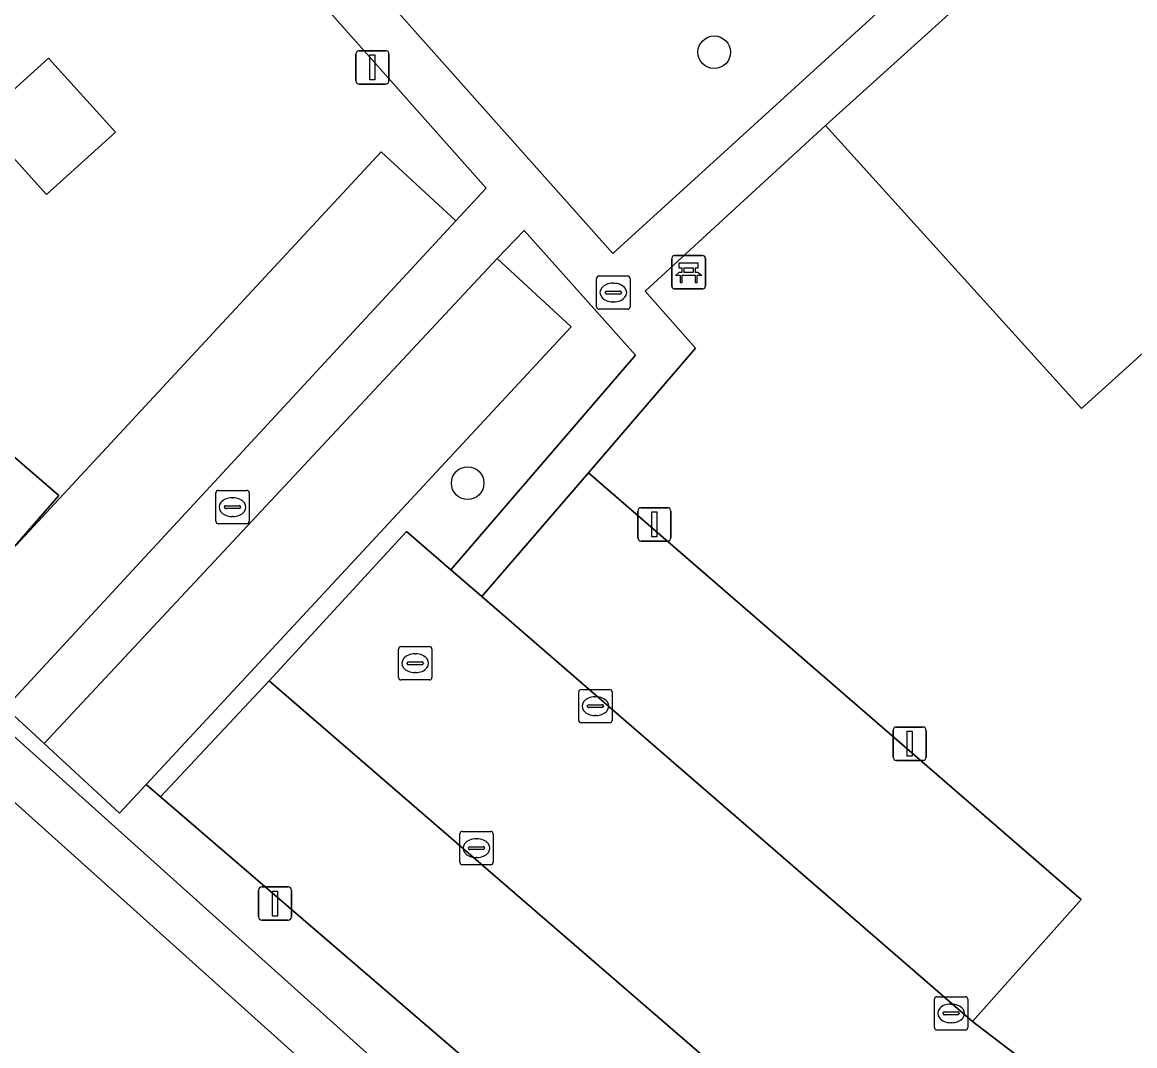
# Model space of a CAD drawing. Extents: x 158352 to 159489, y 383828 to 384603.
# Drawn here: x 159098.81 to 159132.16, y 384084.51 to 384115.21 of the extents above; entities that cross this region are included whole.
import ezdxf

# ---------------------------------------------------------------- set-up
doc = ezdxf.new("R2010")
doc.units = 0
for name, color, linetype in [('IMGEO_Bank', 7, 'Continuous'), ('IMGEO_Boom', 7, 'Continuous'), ('IMGEO_Erf', 7, 'Continuous'), ('IMGEO_Groenvoorziening', 7, 'Continuous'), ('IMGEO_Kolk', 7, 'Continuous'), ('IMGEO_Lichtmast', 7, 'Continuous'), ('IMGEO_Pand', 7, 'Continuous'), ('IMGEO_Parkeervlak_halfverhard', 7, 'Continuous'), ('IMGEO_Rijbaan_lokaal_open', 7, 'Continuous'), ('IMGEO_Rioolput', 7, 'Continuous'), ('IMGEO_Voetpad_open', 7, 'Continuous')]:
    doc.layers.add(name, color=color, linetype=linetype)

msp = doc.modelspace()

# ---------------------------------------------------------------- linework, layer by layer
at = {"layer": 'IMGEO_Bank'}
for p, q in [((159118.289, 384107.287), (159118.289, 384108.128)), ((159118.289, 384108.128), (159118.289, 384107.287)), ((159118.364, 384108.212), (159119.205, 384108.212)), ((159119.205, 384108.212), (159118.364, 384108.212)), ((159119.289, 384108.137), (159119.289, 384107.296)), ((159119.289, 384107.296), (159119.289, 384108.137)), ((159118.598, 384107.718), (159118.598, 384107.824)), ((159118.642, 384107.824), (159118.642, 384107.718)), ((159118.93, 384107.83), (159118.648, 384107.83)), ((159118.648, 384107.712), (159118.93, 384107.712)), ((159118.936, 384107.718), (159118.936, 384107.824)), ((159118.98, 384107.824), (159118.98, 384107.718)), ((159118.986, 384107.61), (159118.593, 384107.61)), ((159119.214, 384107.212), (159118.373, 384107.212)), ((159118.373, 384107.212), (159119.214, 384107.212))]:
    msp.add_line(p, q, dxfattribs=at)
for points in [[(159118.592, 384107.83), (159118.506, 384107.83), (159118.506, 384107.991), (159119.069, 384107.991), (159119.069, 384107.83), (159118.986, 384107.83)], [(159118.536, 384107.61), (159118.394, 384107.61), (159118.506, 384107.712), (159118.592, 384107.712)], [(159118.986, 384107.712), (159119.069, 384107.712), (159119.181, 384107.61), (159119.042, 384107.61)], [(159118.586, 384107.603), (159118.586, 384107.396), (159118.543, 384107.396), (159118.543, 384107.603)], [(159119.036, 384107.603), (159119.036, 384107.396), (159118.992, 384107.396), (159118.992, 384107.603)]]:
    msp.add_lwpolyline(points, dxfattribs=at)
for centre, radius, start, end in [((159118.367, 384108.134), 0.0779, 92.4484, 184.2845), ((159118.367, 384108.134), 0.0779, 92.4484, 184.2845), ((159119.211, 384108.134), 0.0779, 2.4484, 94.2845), ((159119.211, 384108.134), 0.0779, 2.4484, 94.2845), ((159118.591, 384107.823), 0.00671, 2.8957, 87.1043), ((159118.591, 384107.719), 0.00671, 272.8957, 357.1043), ((159118.648, 384107.823), 0.00671, 92.8957, 177.1043), ((159118.648, 384107.719), 0.00671, 182.8957, 267.1043), ((159118.93, 384107.823), 0.00671, 2.8957, 87.1043), ((159118.93, 384107.719), 0.00671, 272.8957, 357.1043), ((159118.987, 384107.823), 0.00671, 92.8957, 177.1043), ((159118.987, 384107.719), 0.00671, 182.8957, 267.1043), ((159118.536, 384107.603), 0.00671, 2.8957, 87.1043), ((159118.593, 384107.603), 0.00671, 92.8957, 177.1043), ((159118.985, 384107.603), 0.00671, 2.8957, 87.1043), ((159119.042, 384107.603), 0.00671, 92.8957, 177.1043), ((159118.367, 384107.29), 0.0779, 182.4484, 274.2845), ((159118.367, 384107.29), 0.0779, 182.4484, 274.2845), ((159119.211, 384107.29), 0.0779, 272.4484, 4.2845), ((159119.211, 384107.29), 0.0779, 272.4484, 4.2845)]:
    msp.add_arc(centre, radius, start, end, dxfattribs=at)
at = {"layer": 'IMGEO_Boom'}
for centre in [(159119.555, 384114.31), (159112.164, 384101.384)]:
    msp.add_circle(centre, 0.489, dxfattribs=at)
at = {"layer": 'IMGEO_Erf'}
for points in [[(159170.001, 384098.199), (159138.943, 384132.588), (159119.386, 384154.284), (159095.118, 384132.138), (159096.787, 384130.292), (159097.388, 384130.835), (159118.125, 384149.559), (159139.41, 384125.979), (159136.844, 384123.679), (159138.721, 384121.597), (159139.469, 384122.281), (159139.757, 384121.966), (159139.136, 384121.408), (159144.13, 384115.877), (159130.563, 384103.623), (159122.891, 384112.116), (159117.482, 384107.143), (159118.998, 384105.435), (159115.784, 384101.697), (159130.559, 384088.899), (159127.303, 384085.236), (159128.738, 384084.132), (159129.666, 384083.603), (159130.604, 384083.249)], [(159064.666, 384096.602), (159068.367, 384100.799), (159072.068, 384104.995), (159069.128, 384107.669), (159055.048, 384091.549), (159074.609, 384074.546), (159098.506, 384102.224), (159099.904, 384101.017), (159098.383, 384099.256), (159109.575, 384111.327), (159111.81, 384109.255), (159112.717, 384110.233), (159103.655, 384120.452)], [(159095.803, 384096.268), (159112.646, 384081.133), (159111.666, 384080.043), (159094.48, 384095.486)], [(159102.957, 384091.977), (159102.523, 384092.35), (159101.723, 384091.488), (159099.466, 384093.575), (159098.304, 384094.647)], [(159128.71, 384076.002), (159125.478, 384072.595), (159102.957, 384091.977)]]:
    msp.add_lwpolyline(points, dxfattribs=at)
msp.add_lwpolyline([(159097.53, 384112.267), (159099.595, 384114.135), (159101.608, 384111.913), (159099.542, 384110.044)], close=True, dxfattribs=at)
at = {"layer": 'IMGEO_Groenvoorziening'}
for points in [[(159117.282, 384134.012), (159115.376, 384132.288), (159118.039, 384129.344), (159112.865, 384124.632), (159111.821, 384123.682), (159110.352, 384125.288), (159105.377, 384120.804), (159116.516, 384108.273), (159126.441, 384117.326), (159129.694, 384120.293)], [(159117.196, 384105.226), (159113.862, 384108.966), (159113.05, 384108.127), (159115.263, 384106.071), (159102.523, 384092.35), (159102.957, 384091.977), (159106.196, 384095.434), (159106.217, 384095.456), (159110.334, 384099.934), (159111.66, 384098.786)]]:
    msp.add_lwpolyline(points, close=True, dxfattribs=at)
at = {"layer": 'IMGEO_Kolk'}
for p, q in [((159104.614, 384100.24), (159104.614, 384101.092)), ((159104.689, 384101.166), (159105.541, 384101.166)), ((159105.615, 384101.092), (159105.615, 384100.24)), ((159104.873, 384100.66), (159104.873, 384100.672)), ((159104.916, 384100.709), (159105.314, 384100.709)), ((159105.102, 384100.946), (159105.127, 384100.946)), ((159105.357, 384100.672), (159105.357, 384100.66)), ((159105.311, 384100.623), (159104.913, 384100.623)), ((159105.125, 384100.386), (159105.1, 384100.386)), ((159105.541, 384100.166), (159104.689, 384100.166)), ((159115.492, 384094.27), (159115.492, 384095.122)), ((159115.567, 384095.196), (159116.419, 384095.196)), ((159115.98, 384094.976), (159116.005, 384094.976)), ((159116.493, 384095.122), (159116.493, 384094.27)), ((159115.751, 384094.69), (159115.751, 384094.702)), ((159116.189, 384094.653), (159115.791, 384094.653)), ((159115.794, 384094.739), (159116.192, 384094.739)), ((159116.235, 384094.702), (159116.235, 384094.69)), ((159116.003, 384094.416), (159115.978, 384094.416)), ((159116.419, 384094.196), (159115.567, 384094.196)), ((159111.928, 384090.011), (159111.928, 384090.863)), ((159112.003, 384090.937), (159112.855, 384090.937)), ((159112.416, 384090.717), (159112.441, 384090.717)), ((159112.929, 384090.863), (159112.929, 384090.011)), ((159112.187, 384090.431), (159112.187, 384090.443)), ((159112.625, 384090.394), (159112.227, 384090.394)), ((159112.23, 384090.48), (159112.628, 384090.48)), ((159112.671, 384090.443), (159112.671, 384090.431)), ((159112.439, 384090.157), (159112.414, 384090.157)), ((159112.855, 384089.937), (159112.003, 384089.937)), ((159126.23, 384085.98), (159127.082, 384085.98)), ((159126.155, 384085.054), (159126.155, 384085.906)), ((159126.643, 384085.76), (159126.668, 384085.76)), ((159127.156, 384085.906), (159127.156, 384085.054)), ((159126.414, 384085.474), (159126.414, 384085.486)), ((159126.852, 384085.437), (159126.454, 384085.437)), ((159126.457, 384085.523), (159126.855, 384085.523)), ((159126.898, 384085.486), (159126.898, 384085.474)), ((159127.082, 384084.98), (159126.23, 384084.98)), ((159126.666, 384085.2), (159126.641, 384085.2))]:
    msp.add_line(p, q, dxfattribs=at)
for points in [[(159104.614, 384100.24), (159104.614, 384101.092)], [(159104.689, 384101.166), (159105.541, 384101.166)], [(159105.615, 384101.092), (159105.615, 384100.24)], [(159105.541, 384100.166), (159104.689, 384100.166)], [(159115.492, 384094.27), (159115.492, 384095.122)], [(159115.567, 384095.196), (159116.419, 384095.196)], [(159116.493, 384095.122), (159116.493, 384094.27)], [(159116.419, 384094.196), (159115.567, 384094.196)], [(159111.928, 384090.011), (159111.928, 384090.863)], [(159112.003, 384090.937), (159112.855, 384090.937)], [(159112.929, 384090.863), (159112.929, 384090.011)], [(159112.855, 384089.937), (159112.003, 384089.937)], [(159126.23, 384085.98), (159127.082, 384085.98)], [(159126.155, 384085.054), (159126.155, 384085.906)], [(159127.156, 384085.906), (159127.156, 384085.054)], [(159127.082, 384084.98), (159126.23, 384084.98)]]:
    msp.add_lwpolyline(points, dxfattribs=at)
for centre, radius, start, end in [((159104.691, 384101.09), 0.0765, 91.552, 178.448), ((159104.691, 384101.09), 0.0765, 91.552, 178.448), ((159105.539, 384101.09), 0.0765, 1.552, 88.448), ((159105.539, 384101.09), 0.0765, 1.552, 88.448), ((159104.913, 384100.669), 0.0403, 85.8775, 175.7526), ((159104.91, 384100.659), 0.0366, 178.938, 274.7102), ((159105.314, 384100.666), 0.043, 264.8664, 352.4533), ((159105.318, 384100.671), 0.0386, 1.7309, 96.639), ((159104.691, 384100.242), 0.0765, 181.552, 268.448), ((159104.691, 384100.242), 0.0765, 181.552, 268.448), ((159105.539, 384100.242), 0.0765, 271.552, 358.448), ((159105.539, 384100.242), 0.0765, 271.552, 358.448), ((159115.569, 384095.12), 0.0765, 91.552, 178.448), ((159115.569, 384095.12), 0.0765, 91.552, 178.448), ((159116.417, 384095.12), 0.0765, 1.552, 88.448), ((159116.417, 384095.12), 0.0765, 1.552, 88.448), ((159115.791, 384094.699), 0.0403, 85.8775, 175.7526), ((159115.788, 384094.689), 0.0366, 178.938, 274.7102), ((159116.192, 384094.696), 0.043, 264.8664, 352.4533), ((159116.196, 384094.701), 0.0386, 1.7309, 96.639), ((159115.569, 384094.272), 0.0765, 181.552, 268.448), ((159115.569, 384094.272), 0.0765, 181.552, 268.448), ((159116.417, 384094.272), 0.0765, 271.552, 358.448), ((159116.417, 384094.272), 0.0765, 271.552, 358.448), ((159112.005, 384090.861), 0.0765, 91.552, 178.448), ((159112.005, 384090.861), 0.0765, 91.552, 178.448), ((159112.853, 384090.861), 0.0765, 1.552, 88.448), ((159112.853, 384090.861), 0.0765, 1.552, 88.448), ((159112.227, 384090.44), 0.0403, 85.8775, 175.7526), ((159112.224, 384090.43), 0.0366, 178.938, 274.7102), ((159112.628, 384090.437), 0.043, 264.8664, 352.4533), ((159112.632, 384090.442), 0.0386, 1.7309, 96.639), ((159112.005, 384090.013), 0.0765, 181.552, 268.448), ((159112.005, 384090.013), 0.0765, 181.552, 268.448), ((159112.853, 384090.013), 0.0765, 271.552, 358.448), ((159112.853, 384090.013), 0.0765, 271.552, 358.448), ((159126.232, 384085.904), 0.0765, 91.552, 178.448), ((159126.232, 384085.904), 0.0765, 91.552, 178.448), ((159127.08, 384085.904), 0.0765, 1.552, 88.448), ((159127.08, 384085.904), 0.0765, 1.552, 88.448), ((159126.454, 384085.483), 0.0403, 85.8775, 175.7526), ((159126.451, 384085.473), 0.0366, 178.938, 274.7102), ((159126.855, 384085.48), 0.043, 264.8664, 352.4533), ((159126.859, 384085.485), 0.0386, 1.7309, 96.639), ((159126.232, 384085.056), 0.0765, 181.552, 268.448), ((159126.232, 384085.056), 0.0765, 181.552, 268.448), ((159127.08, 384085.056), 0.0765, 271.552, 358.448), ((159127.08, 384085.056), 0.0765, 271.552, 358.448)]:
    msp.add_arc(centre, radius, start, end, dxfattribs=at)
for centre, major_axis, ratio, start_param, end_param in [((159105.101, 384100.666), (-0.387, 0.002), 0.722429, 4.712389, 7.853982), ((159105.126, 384100.666), (-0.39, 0.002), 0.717154, 1.570796, 4.712389), ((159115.979, 384094.696), (-0.387, 0.002), 0.722429, 4.712389, 7.853982), ((159116.004, 384094.696), (-0.39, 0.002), 0.717154, 1.570796, 4.712389), ((159112.415, 384090.437), (-0.387, 0.002), 0.722429, 4.712389, 7.853982), ((159112.44, 384090.437), (-0.39, 0.002), 0.717154, 1.570796, 4.712389), ((159126.642, 384085.48), (-0.387, 0.002), 0.722429, 4.712389, 7.853982), ((159126.667, 384085.48), (-0.39, 0.002), 0.717154, 1.570796, 4.712389)]:
    msp.add_ellipse(centre, major_axis=major_axis, ratio=ratio, start_param=start_param, end_param=end_param, dxfattribs=at)
at = {"layer": 'IMGEO_Lichtmast'}
for p, q in [((159108.915, 384114.357), (159109.705, 384114.357)), ((159109.705, 384114.357), (159108.915, 384114.357)), ((159108.815, 384113.457), (159108.815, 384114.257)), ((159108.815, 384114.257), (159108.815, 384113.457)), ((159109.805, 384114.257), (159109.805, 384113.457)), ((159109.805, 384113.457), (159109.805, 384114.257)), ((159109.705, 384113.357), (159108.915, 384113.357)), ((159108.915, 384113.357), (159109.705, 384113.357)), ((159117.363, 384100.649), (159118.153, 384100.649)), ((159118.153, 384100.649), (159117.363, 384100.649)), ((159117.263, 384099.749), (159117.263, 384100.549)), ((159117.263, 384100.549), (159117.263, 384099.749)), ((159118.253, 384100.549), (159118.253, 384099.749)), ((159118.253, 384099.749), (159118.253, 384100.549)), ((159118.153, 384099.649), (159117.363, 384099.649)), ((159117.363, 384099.649), (159118.153, 384099.649)), ((159125.02, 384094.07), (159125.81, 384094.07)), ((159125.81, 384094.07), (159125.02, 384094.07)), ((159124.92, 384093.17), (159124.92, 384093.97)), ((159124.92, 384093.97), (159124.92, 384093.17)), ((159125.91, 384093.97), (159125.91, 384093.17)), ((159125.91, 384093.17), (159125.91, 384093.97)), ((159125.81, 384093.07), (159125.02, 384093.07)), ((159125.02, 384093.07), (159125.81, 384093.07)), ((159105.893, 384088.374), (159105.893, 384089.174)), ((159105.893, 384089.174), (159105.893, 384088.374)), ((159105.993, 384089.274), (159106.783, 384089.274)), ((159106.783, 384089.274), (159105.993, 384089.274)), ((159106.883, 384089.174), (159106.883, 384088.374)), ((159106.883, 384088.374), (159106.883, 384089.174)), ((159106.783, 384088.274), (159105.993, 384088.274)), ((159105.993, 384088.274), (159106.783, 384088.274))]:
    msp.add_line(p, q, dxfattribs=at)
for points in [[(159109.235, 384114.232), (159109.385, 384114.232), (159109.385, 384113.482), (159109.235, 384113.482), (159109.235, 384114.232)], [(159117.683, 384100.524), (159117.833, 384100.524), (159117.833, 384099.774), (159117.683, 384099.774), (159117.683, 384100.524)], [(159125.34, 384093.945), (159125.49, 384093.945), (159125.49, 384093.195), (159125.34, 384093.195), (159125.34, 384093.945)], [(159106.313, 384089.149), (159106.463, 384089.149), (159106.463, 384088.399), (159106.313, 384088.399), (159106.313, 384089.149)]]:
    msp.add_lwpolyline(points, dxfattribs=at)
for centre, start, end in [((159108.915, 384114.257), 90, 180), ((159108.915, 384114.257), 90, 180), ((159109.705, 384114.257), 0, 90), ((159109.705, 384114.257), 360, 90), ((159108.915, 384113.457), 180, 270), ((159108.915, 384113.457), 180, 270), ((159109.705, 384113.457), 270, 0), ((159109.705, 384113.457), 270, 0), ((159117.363, 384100.549), 90, 180), ((159117.363, 384100.549), 90, 180), ((159118.153, 384100.549), 0, 90), ((159118.153, 384100.549), 360, 90), ((159117.363, 384099.749), 180, 270), ((159117.363, 384099.749), 180, 270), ((159118.153, 384099.749), 270, 0), ((159118.153, 384099.749), 270, 0), ((159125.02, 384093.97), 90, 180), ((159125.02, 384093.97), 90, 180), ((159125.81, 384093.97), 0, 90), ((159125.81, 384093.97), 360, 90), ((159125.02, 384093.17), 180, 270), ((159125.02, 384093.17), 180, 270), ((159125.81, 384093.17), 270, 0), ((159125.81, 384093.17), 270, 0), ((159105.993, 384089.174), 90, 180), ((159105.993, 384089.174), 90, 180), ((159106.783, 384089.174), 0, 90), ((159106.783, 384089.174), 360, 90), ((159105.993, 384088.374), 180, 270), ((159105.993, 384088.374), 180, 270), ((159106.783, 384088.374), 270, 0), ((159106.783, 384088.374), 270, 0)]:
    msp.add_arc(centre, 0.1, start, end, dxfattribs=at)
at = {"layer": 'IMGEO_Pand'}
for points in [[(159118.125, 384149.559), (159097.388, 384130.835), (159104.931, 384122.493), (159110.42, 384127.456), (159109.234, 384128.768), (159117.389, 384136.145), (159131.826, 384120.187), (159122.891, 384112.116), (159130.563, 384103.623), (159144.13, 384115.877), (159139.136, 384121.408), (159139.757, 384121.966), (159139.469, 384122.281), (159138.721, 384121.597), (159136.844, 384123.679), (159139.41, 384125.979)], [(159097.53, 384112.267), (159099.542, 384110.044), (159101.608, 384111.913), (159099.595, 384114.135)], [(159111.81, 384109.255), (159109.575, 384111.327), (159098.383, 384099.256), (159096.045, 384096.734), (159096.134, 384096.652), (159098.304, 384094.647)], [(159115.263, 384106.071), (159113.05, 384108.127), (159099.466, 384093.575), (159101.723, 384091.488), (159102.523, 384092.35)]]:
    msp.add_lwpolyline(points, close=True, dxfattribs=at)
at = {"layer": 'IMGEO_Parkeervlak_halfverhard'}
for points in [[(159115.784, 384101.697), (159112.589, 384097.98), (159127.303, 384085.236), (159130.559, 384088.899)], [(159106.217, 384095.456), (159106.196, 384095.434), (159102.957, 384091.977), (159125.478, 384072.595), (159128.71, 384076.002)]]:
    msp.add_lwpolyline(points, close=True, dxfattribs=at)
at = {"layer": 'IMGEO_Rijbaan_lokaal_open'}
for points in [[(159112.589, 384097.98), (159111.66, 384098.786), (159110.334, 384099.934), (159106.217, 384095.456), (159128.71, 384076.002)], [(159130.604, 384083.249), (159129.666, 384083.603), (159128.738, 384084.132), (159127.303, 384085.236), (159112.589, 384097.98)]]:
    msp.add_lwpolyline(points, dxfattribs=at)
at = {"layer": 'IMGEO_Rioolput'}
for p, q in [((159116.03, 384106.675), (159116.03, 384107.527)), ((159116.105, 384107.601), (159116.957, 384107.601)), ((159116.518, 384107.381), (159116.543, 384107.381)), ((159117.031, 384107.527), (159117.031, 384106.675)), ((159116.289, 384107.095), (159116.289, 384107.107)), ((159116.727, 384107.058), (159116.329, 384107.058)), ((159116.332, 384107.144), (159116.73, 384107.144)), ((159116.773, 384107.107), (159116.773, 384107.095)), ((159116.541, 384106.821), (159116.516, 384106.821)), ((159116.957, 384106.601), (159116.105, 384106.601)), ((159110.092, 384095.557), (159110.092, 384096.409)), ((159110.167, 384096.483), (159111.019, 384096.483)), ((159111.093, 384096.409), (159111.093, 384095.557)), ((159110.351, 384095.977), (159110.351, 384095.989)), ((159110.394, 384096.026), (159110.792, 384096.026)), ((159110.58, 384096.263), (159110.605, 384096.263)), ((159110.835, 384095.989), (159110.835, 384095.977)), ((159110.789, 384095.94), (159110.391, 384095.94)), ((159110.603, 384095.703), (159110.578, 384095.703)), ((159111.019, 384095.483), (159110.167, 384095.483))]:
    msp.add_line(p, q, dxfattribs=at)
for points in [[(159116.03, 384106.675), (159116.03, 384107.527)], [(159116.105, 384107.601), (159116.957, 384107.601)], [(159117.031, 384107.527), (159117.031, 384106.675)], [(159116.957, 384106.601), (159116.105, 384106.601)], [(159110.092, 384095.557), (159110.092, 384096.409)], [(159110.167, 384096.483), (159111.019, 384096.483)], [(159111.093, 384096.409), (159111.093, 384095.557)], [(159111.019, 384095.483), (159110.167, 384095.483)]]:
    msp.add_lwpolyline(points, dxfattribs=at)
for centre, radius, start, end in [((159116.107, 384107.525), 0.0765, 91.552, 178.448), ((159116.107, 384107.525), 0.0765, 91.552, 178.448), ((159116.955, 384107.525), 0.0765, 1.552, 88.448), ((159116.955, 384107.525), 0.0765, 1.552, 88.448), ((159116.329, 384107.104), 0.0403, 85.8775, 175.7526), ((159116.326, 384107.094), 0.0366, 178.938, 274.7102), ((159116.73, 384107.101), 0.043, 264.8664, 352.4533), ((159116.734, 384107.106), 0.0386, 1.7309, 96.639), ((159116.107, 384106.677), 0.0765, 181.552, 268.448), ((159116.107, 384106.677), 0.0765, 181.552, 268.448), ((159116.955, 384106.677), 0.0765, 271.552, 358.448), ((159116.955, 384106.677), 0.0765, 271.552, 358.448), ((159110.169, 384096.407), 0.0765, 91.552, 178.448), ((159110.169, 384096.407), 0.0765, 91.552, 178.448), ((159111.017, 384096.407), 0.0765, 1.552, 88.448), ((159111.017, 384096.407), 0.0765, 1.552, 88.448), ((159110.391, 384095.986), 0.0403, 85.8775, 175.7526), ((159110.388, 384095.976), 0.0366, 178.938, 274.7102), ((159110.792, 384095.983), 0.043, 264.8664, 352.4533), ((159110.796, 384095.988), 0.0386, 1.7309, 96.639), ((159110.169, 384095.559), 0.0765, 181.552, 268.448), ((159110.169, 384095.559), 0.0765, 181.552, 268.448), ((159111.017, 384095.559), 0.0765, 271.552, 358.448), ((159111.017, 384095.559), 0.0765, 271.552, 358.448)]:
    msp.add_arc(centre, radius, start, end, dxfattribs=at)
for centre, major_axis, ratio, start_param, end_param in [((159116.517, 384107.101), (-0.387, 0.002), 0.722429, 4.712389, 7.853982), ((159116.542, 384107.101), (-0.39, 0.002), 0.717154, 1.570796, 4.712389), ((159110.579, 384095.983), (-0.387, 0.002), 0.722429, 4.712389, 7.853982), ((159110.604, 384095.983), (-0.39, 0.002), 0.717154, 1.570796, 4.712389)]:
    msp.add_ellipse(centre, major_axis=major_axis, ratio=ratio, start_param=start_param, end_param=end_param, dxfattribs=at)
at = {"layer": 'IMGEO_Voetpad_open'}
for points in [[(159117.389, 384136.145), (159109.234, 384128.768), (159110.42, 384127.456), (159104.931, 384122.493), (159104.33, 384121.95), (159096.787, 384130.292), (159095.737, 384129.344), (159103.673, 384120.468), (159103.655, 384120.452), (159112.717, 384110.233), (159111.81, 384109.255), (159098.304, 384094.647), (159099.466, 384093.575), (159113.05, 384108.127), (159113.862, 384108.966), (159117.196, 384105.226), (159111.66, 384098.786), (159112.589, 384097.98), (159115.784, 384101.697), (159118.998, 384105.435), (159117.482, 384107.143), (159122.891, 384112.116), (159131.826, 384120.187)], [(159115.376, 384132.288), (159117.282, 384134.012), (159129.694, 384120.293), (159126.441, 384117.326), (159116.516, 384108.273), (159105.377, 384120.804), (159110.352, 384125.288), (159111.821, 384123.682), (159112.865, 384124.632), (159118.039, 384129.344)], [(159081.812, 384080.82), (159084.24, 384083.642), (159094.48, 384095.486), (159111.666, 384080.043), (159112.646, 384081.133), (159095.803, 384096.268), (159096.134, 384096.652), (159096.045, 384096.734), (159098.383, 384099.256), (159099.904, 384101.017), (159098.506, 384102.224), (159074.609, 384074.546), (159075.619, 384073.668), (159078.545, 384077.034)]]:
    msp.add_lwpolyline(points, close=True, dxfattribs=at)

doc.saveas('drawing.dxf')
